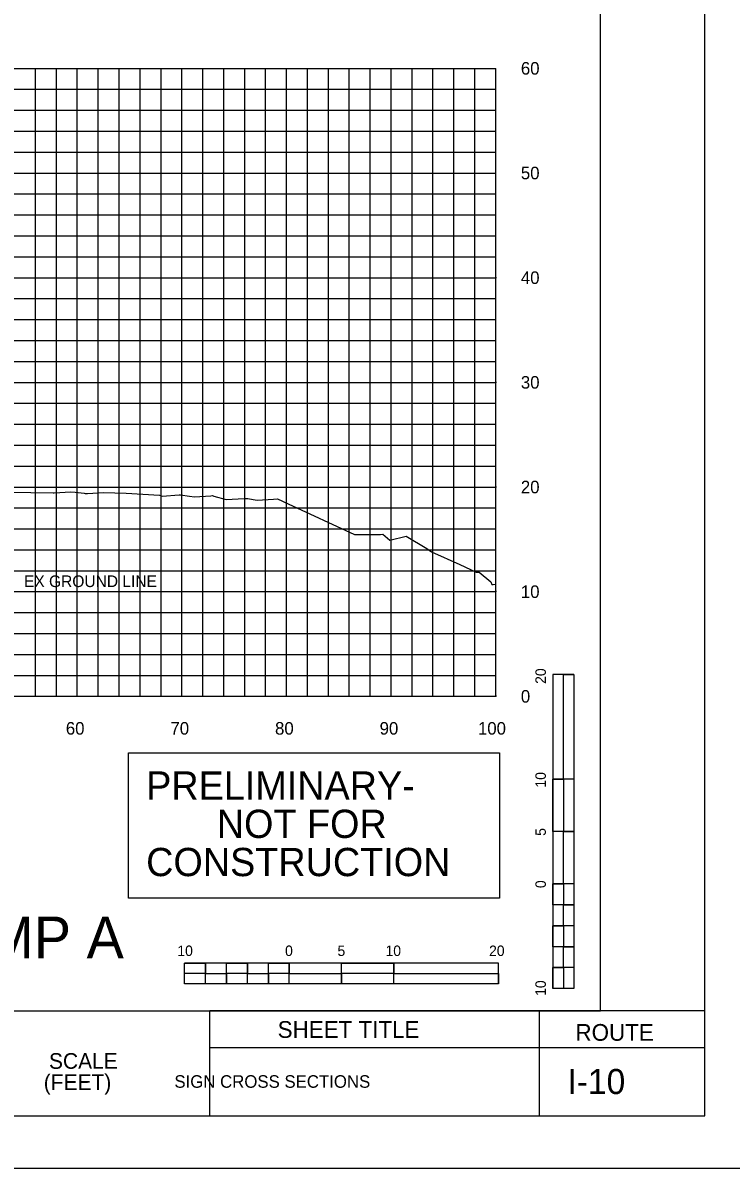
# Model space of a CAD drawing. Extents: x 1797809 to 2198143, y 249608 to 1237864.
# Drawn here: x 2196159.5 to 2196227.2, y 1237118 to 1237227.5 of the extents above; entities that cross this region are included whole.
import ezdxf

# ---------------------------------------------------------------- set-up
doc = ezdxf.new("R2010")
doc.units = 0
for name, color, linetype in [('10', 7, 'Continuous'), ('29', 7, 'Continuous'), ('31', 7, 'Continuous'), ('60', 7, 'Continuous'), ('DESIGN - SHEET - Light Grid', 7, 'Continuous'), ('GSCOLORFILL', 7, 'Continuous'), ('GSDIMS', 7, 'Continuous'), ('GSOUTLINE', 7, 'Continuous'), ('GSSHT', 7, 'Continuous'), ('Level 1', 7, 'Continuous'), ('Level 30', 7, 'Continuous'), ('Level 33', 7, 'Continuous'), ('Level 45', 7, 'Continuous'), ('Level 55', 7, 'Continuous'), ('UGUT', 7, 'Continuous')]:
    doc.layers.add(name, color=color, linetype=linetype)

msp = doc.modelspace()

# ---------------------------------------------------------------- linework, layer by layer
at = {"layer": '29'}
for p, q in [((2196210.18, 1237165.19), (2196210.18, 1237135.19)), ((2196212.18, 1237165.19), (2196210.18, 1237165.19)), ((2196212.18, 1237165.19), (2196212.18, 1237155.19)), ((2196212.18, 1237165.19), (2196212.18, 1237135.19)), ((2196211.18, 1237155.19), (2196210.18, 1237155.19)), ((2196212.18, 1237155.19), (2196210.18, 1237155.19)), ((2196211.18, 1237155.19), (2196211.18, 1237150.19)), ((2196212.18, 1237150.19), (2196210.18, 1237150.19)), ((2196212.18, 1237150.19), (2196211.18, 1237150.19)), ((2196212.18, 1237150.19), (2196212.18, 1237145.19)), ((2196211.18, 1237145.19), (2196210.18, 1237145.19)), ((2196212.18, 1237145.19), (2196210.18, 1237145.19)), ((2196211.18, 1237145.19), (2196211.18, 1237143.19)), ((2196212.18, 1237143.19), (2196211.18, 1237143.19)), ((2196212.18, 1237143.19), (2196212.18, 1237141.19)), ((2196211.18, 1237141.19), (2196210.18, 1237141.19)), ((2196211.18, 1237141.19), (2196211.18, 1237139.19)), ((2196212.18, 1237139.19), (2196211.18, 1237139.19)), ((2196212.18, 1237139.19), (2196212.18, 1237137.19)), ((2196204.97, 1237137.63), (2196174.97, 1237137.63)), ((2196174.97, 1237135.63), (2196174.97, 1237137.63)), ((2196176.97, 1237136.63), (2196176.97, 1237137.63)), ((2196180.97, 1237136.63), (2196180.97, 1237137.63)), ((2196184.97, 1237136.63), (2196184.97, 1237137.63)), ((2196184.97, 1237135.63), (2196184.97, 1237137.63)), ((2196189.97, 1237135.63), (2196189.97, 1237137.63)), ((2196194.97, 1237136.63), (2196194.97, 1237137.63)), ((2196194.97, 1237135.63), (2196194.97, 1237137.63)), ((2196204.97, 1237135.63), (2196204.97, 1237137.63)), ((2196211.18, 1237137.19), (2196210.18, 1237137.19)), ((2196211.18, 1237137.19), (2196211.18, 1237135.19)), ((2196176.97, 1237136.63), (2196174.97, 1237136.63)), ((2196178.97, 1237135.63), (2196178.97, 1237136.63)), ((2196180.97, 1237136.63), (2196178.97, 1237136.63)), ((2196182.97, 1237135.63), (2196182.97, 1237136.63)), ((2196184.97, 1237136.63), (2196182.97, 1237136.63)), ((2196189.97, 1237135.63), (2196189.97, 1237136.63)), ((2196194.97, 1237136.63), (2196189.97, 1237136.63)), ((2196204.97, 1237135.63), (2196174.97, 1237135.63)), ((2196178.97, 1237135.63), (2196176.97, 1237135.63)), ((2196182.97, 1237135.63), (2196180.97, 1237135.63)), ((2196189.97, 1237135.63), (2196184.97, 1237135.63)), ((2196204.97, 1237135.63), (2196194.97, 1237135.63)), ((2196212.18, 1237135.19), (2196210.18, 1237135.19))]:
    msp.add_line(p, q, dxfattribs=at)
for points in [[(2196211.18, 1237155.19), (2196211.18, 1237165.19), (2196212.18, 1237165.19), (2196212.18, 1237155.19)], [(2196210.18, 1237150.19), (2196210.18, 1237155.19), (2196211.18, 1237155.19), (2196211.18, 1237150.19)], [(2196211.18, 1237145.19), (2196211.18, 1237150.19), (2196212.18, 1237150.19), (2196212.18, 1237145.19)], [(2196210.18, 1237143.19), (2196210.18, 1237145.19), (2196211.18, 1237145.19), (2196211.18, 1237143.19)], [(2196211.18, 1237141.19), (2196211.18, 1237143.19), (2196212.18, 1237143.19), (2196212.18, 1237141.19)], [(2196210.18, 1237139.19), (2196210.18, 1237141.19), (2196211.18, 1237141.19), (2196211.18, 1237139.19)], [(2196211.18, 1237137.19), (2196211.18, 1237139.19), (2196212.18, 1237139.19), (2196212.18, 1237137.19)], [(2196174.97, 1237137.63), (2196176.97, 1237137.63), (2196176.97, 1237136.63), (2196174.97, 1237136.63)], [(2196178.97, 1237137.63), (2196180.97, 1237137.63), (2196180.97, 1237136.63), (2196178.97, 1237136.63)], [(2196182.97, 1237137.63), (2196184.97, 1237137.63), (2196184.97, 1237136.63), (2196182.97, 1237136.63)], [(2196189.97, 1237137.63), (2196194.97, 1237137.63), (2196194.97, 1237136.63), (2196189.97, 1237136.63)], [(2196210.18, 1237135.19), (2196210.18, 1237137.19), (2196211.18, 1237137.19), (2196211.18, 1237135.19)], [(2196176.97, 1237136.63), (2196178.97, 1237136.63), (2196178.97, 1237135.63), (2196176.97, 1237135.63)], [(2196180.97, 1237136.63), (2196182.97, 1237136.63), (2196182.97, 1237135.63), (2196180.97, 1237135.63)], [(2196184.97, 1237136.63), (2196189.97, 1237136.63), (2196189.97, 1237135.63), (2196184.97, 1237135.63)], [(2196194.97, 1237136.63), (2196204.97, 1237136.63), (2196204.97, 1237135.63), (2196194.97, 1237135.63)]]:
    msp.add_lwpolyline(points, close=True, dxfattribs=at)
at = {"layer": '60'}
for p, q in [((2196204.71, 1237163.11), (2196204.71, 1237223.11)), ((2196204.77, 1237203.11), (2196204.71, 1237203.11)), ((2196204.77, 1237193.11), (2196204.71, 1237193.11)), ((2196204.77, 1237183.11), (2196204.71, 1237183.11)), ((2196204.77, 1237173.11), (2196204.71, 1237173.11)), ((2196074.71, 1237163.11), (2196204.71, 1237163.11)), ((2196164.71, 1237163.05), (2196164.71, 1237163.11)), ((2196174.71, 1237163.05), (2196174.71, 1237163.11)), ((2196184.71, 1237163.05), (2196184.71, 1237163.11)), ((2196194.71, 1237163.05), (2196194.71, 1237163.11)), ((2196204.71, 1237163.05), (2196204.71, 1237163.11)), ((2196204.77, 1237163.11), (2196204.71, 1237163.11))]:
    msp.add_line(p, q, dxfattribs=at)
at = {"layer": 'DESIGN - SHEET - Light Grid'}
msp.add_lwpolyline([(2196156.49, 1237182.66), (2196160.26, 1237182.59), (2196162.39, 1237182.55), (2196162.49, 1237182.55), (2196164.09, 1237182.66), (2196164.5, 1237182.61), (2196165.37, 1237182.51), (2196165.46, 1237182.49), (2196165.51, 1237182.49), (2196165.68, 1237182.5), (2196167.2, 1237182.59), (2196169.38, 1237182.52), (2196172.58, 1237182.33), (2196172.81, 1237182.25), (2196174.46, 1237182.36), (2196174.51, 1237182.37), (2196174.56, 1237182.36), (2196175.43, 1237182.24), (2196175.91, 1237182.18), (2196177.46, 1237182.28), (2196177.62, 1237182.29), (2196177.76, 1237182.25), (2196178.95, 1237181.93), (2196180.66, 1237182.01), (2196180.88, 1237182.02), (2196181.01, 1237182), (2196181.51, 1237181.93), (2196181.91, 1237181.86), (2196183.46, 1237181.95), (2196183.84, 1237181.97), (2196184.88, 1237181.49), (2196191.2, 1237178.58), (2196192.8, 1237178.58), (2196193.61, 1237178.57), (2196193.69, 1237178.57), (2196193.91, 1237178.6), (2196194.57, 1237178.02), (2196196.15, 1237178.41), (2196198.12, 1237177.23), (2196198.56, 1237176.92), (2196201.27, 1237175.7), (2196202.83, 1237174.96), (2196203.13, 1237174.96), (2196204.25, 1237174.06), (2196204.35, 1237173.81), (2196204.4, 1237173.81), (2196204.46, 1237173.8), (2196204.71, 1237173.84)], dxfattribs=at)
at = {"layer": 'GSCOLORFILL'}
for p, q in [((2196177.37, 1237123.04), (2196177.37, 1237133.05)), ((2196208.9, 1237123.04), (2196208.9, 1237133.05))]:
    msp.add_line(p, q, dxfattribs=at)
msp.add_lwpolyline([(2195902.21, 1237123.04), (2196224.71, 1237123.04), (2196224.71, 1237333.04), (2195902.21, 1237333.04)], close=True, dxfattribs=at)
at = {"layer": 'GSOUTLINE'}
for p, q in [((2196177.37, 1237129.57), (2196208.9, 1237129.57)), ((2196208.9, 1237129.57), (2196224.71, 1237129.57))]:
    msp.add_line(p, q, dxfattribs=at)
at = {"layer": 'GSSHT'}
for p, q in [((2196074.71, 1237223.11), (2196204.71, 1237223.11)), ((2196160.71, 1237163.11), (2196160.71, 1237223.11)), ((2196162.71, 1237163.11), (2196162.71, 1237223.11)), ((2196164.71, 1237163.11), (2196164.71, 1237223.11)), ((2196166.71, 1237163.11), (2196166.71, 1237223.11)), ((2196168.71, 1237163.11), (2196168.71, 1237223.11)), ((2196170.71, 1237163.11), (2196170.71, 1237223.11)), ((2196172.71, 1237163.11), (2196172.71, 1237223.11)), ((2196174.71, 1237163.11), (2196174.71, 1237223.11)), ((2196176.71, 1237163.11), (2196176.71, 1237223.11)), ((2196178.71, 1237163.11), (2196178.71, 1237223.11)), ((2196180.71, 1237163.11), (2196180.71, 1237223.11)), ((2196182.71, 1237163.11), (2196182.71, 1237223.11)), ((2196184.71, 1237163.11), (2196184.71, 1237223.11)), ((2196186.71, 1237163.11), (2196186.71, 1237223.11)), ((2196188.71, 1237163.11), (2196188.71, 1237223.11)), ((2196190.71, 1237163.11), (2196190.71, 1237223.11)), ((2196192.71, 1237163.11), (2196192.71, 1237223.11)), ((2196194.71, 1237163.11), (2196194.71, 1237223.11)), ((2196196.71, 1237163.11), (2196196.71, 1237223.11)), ((2196198.71, 1237163.11), (2196198.71, 1237223.11)), ((2196200.71, 1237163.11), (2196200.71, 1237223.11)), ((2196202.71, 1237163.11), (2196202.71, 1237223.11)), ((2196204.71, 1237163.11), (2196204.71, 1237223.11)), ((2196074.71, 1237221.11), (2196204.71, 1237221.11)), ((2196074.71, 1237219.11), (2196204.71, 1237219.11)), ((2196074.71, 1237217.11), (2196204.71, 1237217.11)), ((2196074.71, 1237215.11), (2196204.71, 1237215.11)), ((2196074.71, 1237213.11), (2196204.71, 1237213.11)), ((2196074.71, 1237211.11), (2196204.71, 1237211.11)), ((2196074.71, 1237209.11), (2196204.71, 1237209.11)), ((2196074.71, 1237207.11), (2196204.71, 1237207.11)), ((2196074.71, 1237205.11), (2196204.71, 1237205.11)), ((2196074.71, 1237203.11), (2196204.71, 1237203.11)), ((2196074.71, 1237201.11), (2196204.71, 1237201.11)), ((2196074.71, 1237199.11), (2196204.71, 1237199.11)), ((2196074.71, 1237197.11), (2196204.71, 1237197.11)), ((2196074.71, 1237195.11), (2196204.71, 1237195.11)), ((2196074.71, 1237193.11), (2196204.71, 1237193.11)), ((2196074.71, 1237191.11), (2196204.71, 1237191.11)), ((2196074.71, 1237189.11), (2196204.71, 1237189.11)), ((2196074.71, 1237187.11), (2196204.71, 1237187.11)), ((2196074.71, 1237185.11), (2196204.71, 1237185.11)), ((2196074.71, 1237183.11), (2196204.71, 1237183.11)), ((2196074.71, 1237181.11), (2196204.71, 1237181.11)), ((2196074.71, 1237179.11), (2196204.71, 1237179.11)), ((2196074.71, 1237177.11), (2196204.71, 1237177.11)), ((2196074.71, 1237175.11), (2196204.71, 1237175.11)), ((2196074.71, 1237173.11), (2196204.71, 1237173.11)), ((2196074.71, 1237171.11), (2196204.71, 1237171.11)), ((2196074.71, 1237169.11), (2196204.71, 1237169.11)), ((2196074.71, 1237167.11), (2196204.71, 1237167.11)), ((2196074.71, 1237165.11), (2196204.71, 1237165.11)), ((2196074.71, 1237163.11), (2196204.71, 1237163.11))]:
    msp.add_line(p, q, dxfattribs=at)
msp.add_lwpolyline([(2195889.71, 1237118.04), (2196229.71, 1237118.04), (2196229.71, 1237338.04), (2195889.71, 1237338.04)], close=True, dxfattribs=at)
at = {"layer": 'Level 30'}
msp.add_lwpolyline([(2196169.61, 1237157.72), (2196205.07, 1237157.72), (2196205.07, 1237143.82), (2196169.61, 1237143.82)], close=True, dxfattribs=at)
at = {"layer": 'Level 45'}
msp.add_lwpolyline([(2195914.71, 1237133.05), (2196214.71, 1237133.05), (2196214.71, 1237323.05), (2195914.71, 1237323.05)], close=True, dxfattribs=at)
at = {"layer": 'UGUT'}
msp.add_line((2196224.71, 1237133.05), (2196177.37, 1237133.05), dxfattribs=at)

# ---------------------------------------------------------------- texts
at = {"layer": '10'}
for s, p in [('60', (2196163.61, 1237159.45)), ('70', (2196173.61, 1237159.45)), ('80', (2196183.61, 1237159.45)), ('90', (2196193.61, 1237159.45)), ('100', (2196203.01, 1237159.45))]:
    msp.add_text(s, height=1.2, dxfattribs=at).set_placement(p)
at = {"layer": '29'}
for s, height, rotation, p in [('20', 0.999, 90.0572, (2196209.5, 1237164.3)), ('10', 0.999, 90.0572, (2196209.5, 1237154.39)), ('5', 1, 90.0572, (2196209.5, 1237149.78)), ('0', 1, 90.0572, (2196209.5, 1237144.79)), ('10', 0.999, 0.0572, (2196174.27, 1237138.3)), ('0', 1, 0.0572, (2196184.57, 1237138.3)), ('5', 0.999, 0.0572, (2196189.58, 1237138.3)), ('10', 0.999, 0.0572, (2196194.17, 1237138.3)), ('20', 0.999, 0.0572, (2196204.07, 1237138.3)), ('10', 0.999, 90.0572, (2196209.5, 1237134.49))]:
    msp.add_text(s, height=height, rotation=rotation, dxfattribs=at).set_placement(p)
at = {"layer": '31'}
for s, p in [('60', (2196207.11, 1237222.51)), ('50', (2196207.11, 1237212.51)), ('40', (2196207.11, 1237202.51)), ('30', (2196207.11, 1237192.51)), ('20', (2196207.11, 1237182.51)), ('10', (2196207.11, 1237172.51)), ('0', (2196207.11, 1237162.51))]:
    msp.add_text(s, height=1.2, dxfattribs=at).set_placement(p)
at = {"layer": 'GSDIMS'}
for s, p in [('SCALE', (2196162, 1237127.52)), ('(FEET)', (2196161.5, 1237125.49))]:
    msp.add_text(s, height=1.499, rotation=0.0572, dxfattribs=at).set_placement(p)
at = {"layer": 'GSOUTLINE'}
for s, p in [('SHEET TITLE', (2196183.86, 1237130.48)), ('ROUTE', (2196212.33, 1237130.2))]:
    msp.add_text(s, height=1.6, dxfattribs=at).set_placement(p)
at = {"layer": 'Level 1'}
for s, height, p in [(' I-10 ', 2.4, (2196210.67, 1237125.11)), ('          SIGN CROSS SECTIONS          ', 1.2, (2196169.53, 1237125.71))]:
    msp.add_text(s, height=height, rotation=360, dxfattribs=at).set_placement(p)
at = {"layer": 'Level 30'}
for s, p in [('PRELIMINARY-', (2196171.29, 1237153.24)), ('NOT FOR', (2196178.04, 1237149.58)), ('CONSTRUCTION', (2196171.29, 1237145.93))]:
    msp.add_text(s, height=2.7, dxfattribs=at).set_placement(p)
at = {"layer": 'Level 33'}
msp.add_text('RAMP A', height=3.998, rotation=360, dxfattribs=at).set_placement((2196148.66, 1237138.07))
at = {"layer": 'Level 55'}
msp.add_text('EX GROUND LINE', height=1.1105, dxfattribs=at).set_placement((2196159.61, 1237173.55))

doc.saveas('drawing.dxf')
